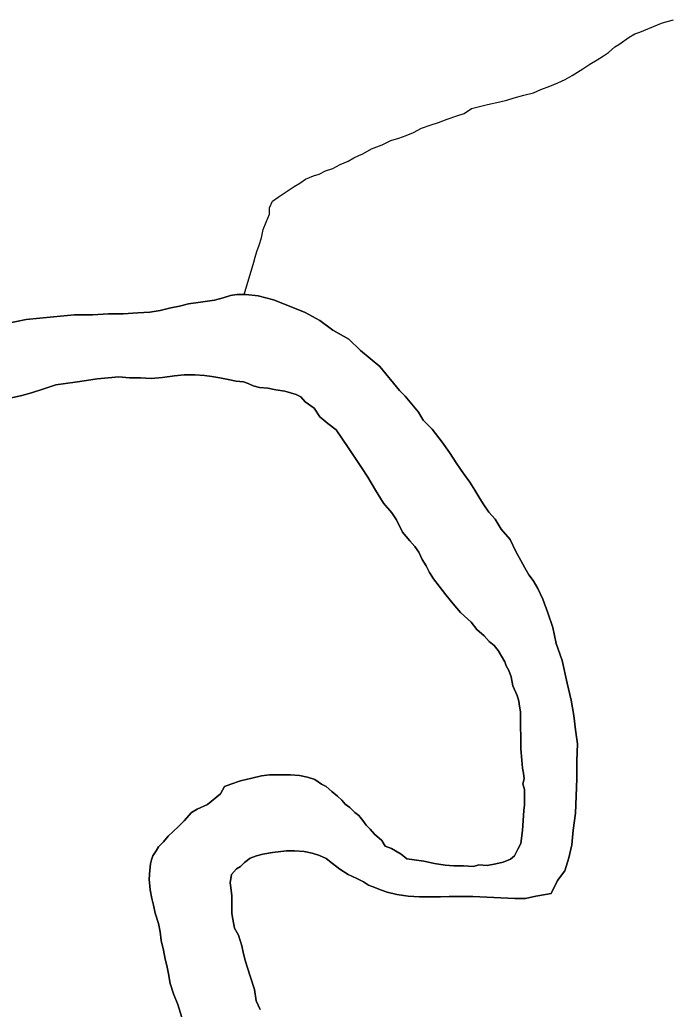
# Model space of a CAD drawing. Extents: x 2010165 to 2382125, y 1060529 to 1407316.
# Drawn here: x 2270196 to 2271806, y 1273905 to 1276362 of the extents above; entities that cross this region are included whole.
import ezdxf

# ---------------------------------------------------------------- set-up
doc = ezdxf.new("R2010")
doc.units = 0
doc.layers.add('GM_X_Major_River', color=7, linetype='Continuous')
doc.layers.add('GM_X_Minor_River', color=7, linetype='Continuous')

msp = doc.modelspace()

# ---------------------------------------------------------------- linework, layer by layer
at = {"layer": 'GM_X_Major_River'}
for points in [[(2271566.5, 1274313), (2271570.2, 1274349.2), (2271575.8, 1274391.4), (2271577.5, 1274433.6), (2271579.1, 1274477.8), (2271578.7, 1274522.1), (2271580.3, 1274564.3), (2271576, 1274598.4), (2271571.7, 1274634.5), (2271565.3, 1274672.7), (2271554.9, 1274714.8), (2271542.4, 1274771), (2271527.9, 1274813.1), (2271519.5, 1274853.2), (2271507.2, 1274889.3), (2271494.8, 1274923.4), (2271482.5, 1274949.4), (2271470.3, 1274969.4), (2271460.1, 1274983.4), (2271450, 1275001.5), (2271439.8, 1275019.5), (2271427.5, 1275041.5), (2271413.2, 1275071.6), (2271390.9, 1275097.5), (2271376.6, 1275121.6), (2271360.4, 1275139.5), (2271348.2, 1275157.5), (2271338, 1275173.5), (2271325.8, 1275193.6), (2271313.5, 1275213.6), (2271297.3, 1275235.6), (2271281, 1275259.6), (2271262.7, 1275287.6), (2271244.4, 1275313.6), (2271220, 1275345.6), (2271197.7, 1275367.5), (2271185.5, 1275387.5), (2271169.2, 1275407.5), (2271153, 1275427.5), (2271138.8, 1275441.5), (2271090.1, 1275501.5), (2271065.8, 1275521.4), (2271041.6, 1275541.3), (2271013.2, 1275569.3), (2270972.9, 1275591.1), (2270940.5, 1275615), (2270904.2, 1275634.9), (2270865.9, 1275650.7), (2270825.6, 1275666.5), (2270787.4, 1275676.3), (2270757.2, 1275680.1), (2270735.1, 1275680), (2270719.1, 1275677.8), (2270701.1, 1275671.7), (2270679, 1275665.5), (2270644.9, 1275661.3), (2270614.9, 1275657.1), (2270592.8, 1275650.9), (2270570.8, 1275646.7), (2270544.7, 1275640.5), (2270518.7, 1275636.3), (2270488.6, 1275634.1), (2270452.4, 1275631.9), (2270416.3, 1275631.6), (2270376.2, 1275629.4), (2270332, 1275629.1), (2270279.8, 1275624.7), (2270211.6, 1275618.2), (2270163.5, 1275607.9)], [(2270163.5, 1275607.9), (2270211.6, 1275618.2), (2270279.8, 1275624.7), (2270332, 1275629.1), (2270376.2, 1275629.4), (2270416.3, 1275631.6), (2270452.4, 1275631.9), (2270488.6, 1275634.1), (2270518.7, 1275636.3), (2270544.7, 1275640.5), (2270570.8, 1275646.7), (2270592.8, 1275650.9), (2270614.9, 1275657.1), (2270644.9, 1275661.3), (2270679, 1275665.5), (2270701.1, 1275671.7), (2270719.1, 1275677.8), (2270735.1, 1275680), (2270757.2, 1275680.1), (2270787.4, 1275676.3), (2270825.6, 1275666.5), (2270865.9, 1275650.7), (2270904.2, 1275634.9), (2270940.5, 1275615), (2270972.9, 1275591.1), (2271013.2, 1275569.3), (2271041.6, 1275541.3), (2271065.8, 1275521.4), (2271090.1, 1275501.5), (2271138.8, 1275441.5), (2271153, 1275427.5), (2271169.2, 1275407.5), (2271185.5, 1275387.5), (2271197.7, 1275367.5), (2271220, 1275345.6), (2271244.4, 1275313.6), (2271262.7, 1275287.6), (2271281, 1275259.6), (2271297.3, 1275235.6), (2271313.5, 1275213.6), (2271325.8, 1275193.6), (2271338, 1275173.5), (2271348.2, 1275157.5), (2271360.4, 1275139.5), (2271376.6, 1275121.6), (2271390.9, 1275097.5), (2271413.2, 1275071.6), (2271427.5, 1275041.5), (2271439.8, 1275019.5), (2271450, 1275001.5), (2271460.1, 1274983.4), (2271470.3, 1274969.4), (2271482.5, 1274949.4), (2271494.8, 1274923.4), (2271507.2, 1274889.3), (2271519.5, 1274853.2), (2271527.9, 1274813.1), (2271542.4, 1274771), (2271554.9, 1274714.8), (2271565.3, 1274672.7), (2271571.7, 1274634.5), (2271576, 1274598.4), (2271580.3, 1274564.3), (2271578.7, 1274522.1), (2271579.1, 1274477.8), (2271577.5, 1274433.6), (2271575.8, 1274391.4), (2271570.2, 1274349.2), (2271566.5, 1274313)], [(2270175.2, 1275423.1), (2270201.2, 1275429.3), (2270225.3, 1275435.5), (2270255.3, 1275445.7), (2270285.3, 1275456), (2270333.5, 1275462.3), (2270361.6, 1275466.5), (2270387.6, 1275470.7), (2270415.7, 1275472.9), (2270441.8, 1275475.1), (2270467.9, 1275473.2), (2270496, 1275473.4), (2270522.1, 1275471.6), (2270550.2, 1275473.8), (2270580.3, 1275478), (2270604.4, 1275480.2), (2270630.5, 1275480.3), (2270654.6, 1275478.5), (2270672.7, 1275476.6), (2270692.8, 1275472.7), (2270712.9, 1275468.8), (2270733, 1275464.9), (2270751.1, 1275463.1), (2270763.2, 1275459.1), (2270775.3, 1275453.2), (2270791.4, 1275449.2), (2270811.5, 1275447.4), (2270831.6, 1275443.5), (2270853.7, 1275439.6), (2270867.8, 1275435.7)], [(2270867.8, 1275435.7), (2270853.7, 1275439.6), (2270831.6, 1275443.5), (2270811.5, 1275447.4), (2270791.4, 1275449.2), (2270775.3, 1275453.2), (2270763.2, 1275459.1), (2270751.1, 1275463.1), (2270733, 1275464.9), (2270712.9, 1275468.8), (2270692.8, 1275472.7), (2270672.7, 1275476.6), (2270654.6, 1275478.5), (2270630.5, 1275480.3), (2270604.4, 1275480.2), (2270580.3, 1275478), (2270550.2, 1275473.8), (2270522.1, 1275471.6), (2270496, 1275473.4), (2270467.9, 1275473.2), (2270441.8, 1275475.1), (2270415.7, 1275472.9), (2270387.6, 1275470.7), (2270361.6, 1275466.5), (2270333.5, 1275462.3), (2270285.3, 1275456), (2270255.3, 1275445.7), (2270225.3, 1275435.5), (2270201.2, 1275429.3), (2270175.2, 1275423.1)], [(2270867.8, 1275435.7), (2270881.9, 1275431.8), (2270894, 1275425.8), (2270904.1, 1275413.8), (2270926.4, 1275397.9), (2270940.6, 1275375.9), (2270960.8, 1275359.9), (2270981.1, 1275344), (2271011.6, 1275300), (2271025.8, 1275278), (2271044.2, 1275250), (2271060.4, 1275226), (2271078.8, 1275193.9), (2271099.1, 1275161.9), (2271119.4, 1275137.9), (2271131.6, 1275119.9), (2271146, 1275089.9), (2271164.2, 1275067.9), (2271176.4, 1275053.9), (2271186.6, 1275039.9), (2271194.8, 1275021.9), (2271204.9, 1275005.9), (2271213.1, 1274989.9), (2271223.3, 1274973.8), (2271237.5, 1274955.8), (2271253.8, 1274933.9), (2271272, 1274911.9), (2271290.3, 1274889.9), (2271316.6, 1274865.9), (2271330.8, 1274848), (2271349, 1274832), (2271361.2, 1274818), (2271373.4, 1274808.1), (2271383.5, 1274796.1), (2271391.7, 1274782.1), (2271399.8, 1274768), (2271403.9, 1274758), (2271410, 1274746), (2271416.2, 1274730), (2271420.4, 1274707.9), (2271430.7, 1274683.8), (2271434.8, 1274669.8), (2271436.9, 1274657.8), (2271439.1, 1274643.7), (2271439.2, 1274629.6), (2271439.4, 1274607.5), (2271439.6, 1274579.4), (2271439.9, 1274551.3), (2271442.1, 1274523.2), (2271444.3, 1274503.1), (2271446.5, 1274491), (2271448.6, 1274477), (2271444.7, 1274464.9), (2271448.8, 1274450.9), (2271448.9, 1274436.8), (2271449, 1274424.7), (2271449.2, 1274412.7), (2271447.3, 1274398.6), (2271443.7, 1274348.3), (2271440, 1274316.2), (2271432.1, 1274302.1), (2271424.2, 1274285.9), (2271414.2, 1274277.8), (2271396.2, 1274269.7), (2271378.2, 1274265.5), (2271356.1, 1274261.4), (2271336, 1274263.2), (2271322, 1274259.1), (2271297.9, 1274261), (2271273.8, 1274260.8), (2271251.7, 1274262.7), (2271225.6, 1274266.5), (2271199.4, 1274272.4), (2271175.3, 1274276.2), (2271157.2, 1274278.1), (2271143, 1274290.1), (2271118.8, 1274304), (2271102.7, 1274309.9), (2271094.6, 1274323.9), (2271076.3, 1274339.9), (2271066.2, 1274351.9), (2271056.1, 1274361.9), (2271047.9, 1274373.9), (2271037.8, 1274385.9), (2271027.7, 1274393.8), (2271015.5, 1274405.8), (2271003.4, 1274413.8), (2270995.3, 1274423.8), (2270985.1, 1274433.8), (2270971, 1274445.7), (2270956.8, 1274457.7), (2270944.7, 1274463.6), (2270928.6, 1274475.6), (2270910.4, 1274481.5), (2270890.3, 1274485.4), (2270868.2, 1274487.2), (2270816, 1274486.9), (2270796, 1274484.7), (2270771.9, 1274478.6), (2270743.9, 1274472.3), (2270719.8, 1274464.1)], [(2270719.8, 1274464.1), (2270743.9, 1274472.3), (2270771.9, 1274478.6), (2270796, 1274484.7), (2270816, 1274486.9), (2270868.2, 1274487.2), (2270890.3, 1274485.4), (2270910.4, 1274481.5), (2270928.6, 1274475.6), (2270944.7, 1274463.6), (2270956.8, 1274457.7), (2270971, 1274445.7), (2270985.1, 1274433.8), (2270995.3, 1274423.8), (2271003.4, 1274413.8), (2271015.5, 1274405.8), (2271027.7, 1274393.8), (2271037.8, 1274385.9), (2271047.9, 1274373.9), (2271056.1, 1274361.9), (2271066.2, 1274351.9), (2271076.3, 1274339.9), (2271094.6, 1274323.9), (2271102.7, 1274309.9), (2271118.8, 1274304), (2271143, 1274290.1), (2271157.2, 1274278.1), (2271175.3, 1274276.2), (2271199.4, 1274272.4), (2271225.6, 1274266.5), (2271251.7, 1274262.7), (2271273.8, 1274260.8), (2271297.9, 1274261), (2271322, 1274259.1), (2271336, 1274263.2), (2271356.1, 1274261.4), (2271378.2, 1274265.5), (2271396.2, 1274269.7), (2271414.2, 1274277.8), (2271424.2, 1274285.9), (2271432.1, 1274302.1), (2271440, 1274316.2), (2271443.7, 1274348.3), (2271447.3, 1274398.6), (2271449.2, 1274412.7), (2271449, 1274424.7), (2271448.9, 1274436.8), (2271448.8, 1274450.9), (2271444.7, 1274464.9), (2271448.6, 1274477), (2271446.5, 1274491), (2271444.3, 1274503.1), (2271442.1, 1274523.2), (2271439.9, 1274551.3), (2271439.6, 1274579.4), (2271439.4, 1274607.5), (2271439.2, 1274629.6), (2271439.1, 1274643.7), (2271436.9, 1274657.8), (2271434.8, 1274669.8), (2271430.7, 1274683.8), (2271420.4, 1274707.9), (2271416.2, 1274730), (2271410, 1274746), (2271403.9, 1274758), (2271399.8, 1274768), (2271391.7, 1274782.1), (2271383.5, 1274796.1), (2271373.4, 1274808.1), (2271361.2, 1274818), (2271349, 1274832), (2271330.8, 1274848), (2271316.6, 1274865.9), (2271290.3, 1274889.9), (2271272, 1274911.9), (2271253.8, 1274933.9), (2271237.5, 1274955.8), (2271223.3, 1274973.8), (2271213.1, 1274989.9), (2271204.9, 1275005.9), (2271194.8, 1275021.9), (2271186.6, 1275039.9), (2271176.4, 1275053.9), (2271164.2, 1275067.9), (2271146, 1275089.9), (2271131.6, 1275119.9), (2271119.4, 1275137.9), (2271099.1, 1275161.9), (2271078.8, 1275193.9), (2271060.4, 1275226), (2271044.2, 1275250), (2271025.8, 1275278), (2271011.6, 1275300), (2270981.1, 1275344), (2270960.8, 1275359.9), (2270940.6, 1275375.9), (2270926.4, 1275397.9), (2270904.1, 1275413.8), (2270894, 1275425.8), (2270881.9, 1275431.8), (2270867.8, 1275435.7)], [(2270719.8, 1274464.1), (2270703.8, 1274458), (2270693.9, 1274439.9), (2270662.1, 1274413.5), (2270636.1, 1274401.3), (2270622.1, 1274393.2), (2270604.2, 1274372.9), (2270590.3, 1274358.8), (2270576.3, 1274346.6), (2270564.4, 1274334.5), (2270552.5, 1274320.4), (2270540.5, 1274308.2), (2270534.6, 1274298.1), (2270526.6, 1274286), (2270522.7, 1274276), (2270520.8, 1274265.9), (2270518.9, 1274249.8), (2270517.1, 1274227.7), (2270519.4, 1274201.6), (2270523.6, 1274179.5), (2270527.7, 1274163.5), (2270531.9, 1274143.4), (2270540.2, 1274117.3), (2270544.4, 1274097.3), (2270546.6, 1274075.2), (2270552.8, 1274051.1), (2270557, 1274029), (2270561.2, 1274013), (2270565.4, 1273992.9), (2270569.6, 1273968.8), (2270577.9, 1273942.8), (2270588.2, 1273916.7), (2270598.5, 1273884.6)], [(2270598.5, 1273884.6), (2270588.2, 1273916.7), (2270577.9, 1273942.8), (2270569.6, 1273968.8), (2270565.4, 1273992.9), (2270561.2, 1274013), (2270557, 1274029), (2270552.8, 1274051.1), (2270546.6, 1274075.2), (2270544.4, 1274097.3), (2270540.2, 1274117.3), (2270531.9, 1274143.4), (2270527.7, 1274163.5), (2270523.6, 1274179.5), (2270519.4, 1274201.6), (2270517.1, 1274227.7), (2270518.9, 1274249.8), (2270520.8, 1274265.9), (2270522.7, 1274276), (2270526.6, 1274286), (2270534.6, 1274298.1), (2270540.5, 1274308.2), (2270552.5, 1274320.4), (2270564.4, 1274334.5), (2270576.3, 1274346.6), (2270590.3, 1274358.8), (2270604.2, 1274372.9), (2270622.1, 1274393.2), (2270636.1, 1274401.3), (2270662.1, 1274413.5), (2270693.9, 1274439.9), (2270703.8, 1274458), (2270719.8, 1274464.1)], [(2270793.1, 1273904), (2270782.8, 1273926), (2270778.6, 1273954.1), (2270760, 1274012.3), (2270755.8, 1274026.3), (2270751.7, 1274042.4), (2270747.5, 1274062.4), (2270739.2, 1274088.5), (2270729, 1274106.5), (2270724.8, 1274128.6), (2270722.7, 1274142.6), (2270722.5, 1274160.7), (2270722.3, 1274186.8), (2270720.1, 1274206.9), (2270718, 1274219), (2270721.8, 1274239.1), (2270733.8, 1274253.2), (2270743.7, 1274259.3), (2270753.7, 1274269.4), (2270767.7, 1274279.6), (2270783.7, 1274285.7), (2270799.7, 1274289.8), (2270823.7, 1274294), (2270857.8, 1274298.3), (2270877.9, 1274298.4), (2270902, 1274296.6), (2270922.1, 1274292.7), (2270940.3, 1274286.8), (2270956.4, 1274278.8), (2270972.6, 1274266.9), (2270990.8, 1274252.9), (2271011, 1274239), (2271033.1, 1274229.1), (2271049.3, 1274221.2), (2271061.4, 1274213.2), (2271077.5, 1274207.3), (2271091.6, 1274201.3), (2271107.7, 1274195.4), (2271131.9, 1274189.6), (2271160, 1274185.7), (2271188.2, 1274183.9), (2271214.3, 1274184.1), (2271240.4, 1274184.2), (2271262.4, 1274184.4), (2271290.6, 1274184.6), (2271320.7, 1274184.8), (2271425.1, 1274179.4), (2271451.2, 1274179.6), (2271477.3, 1274185.8), (2271501.3, 1274190), (2271515.4, 1274192.1), (2271531.1, 1274224.3), (2271549, 1274248.6), (2271558.8, 1274280.8), (2271566.5, 1274313)], [(2271566.5, 1274313), (2271558.8, 1274280.8), (2271549, 1274248.6), (2271531.1, 1274224.3), (2271515.4, 1274192.1), (2271501.3, 1274190), (2271477.3, 1274185.8), (2271451.2, 1274179.6), (2271425.1, 1274179.4), (2271320.7, 1274184.8), (2271290.6, 1274184.6), (2271262.4, 1274184.4), (2271240.4, 1274184.2), (2271214.3, 1274184.1), (2271188.2, 1274183.9), (2271160, 1274185.7), (2271131.9, 1274189.6), (2271107.7, 1274195.4), (2271091.6, 1274201.3), (2271077.5, 1274207.3), (2271061.4, 1274213.2), (2271049.3, 1274221.2), (2271033.1, 1274229.1), (2271011, 1274239), (2270990.8, 1274252.9), (2270972.6, 1274266.9), (2270956.4, 1274278.8), (2270940.3, 1274286.8), (2270922.1, 1274292.7), (2270902, 1274296.6), (2270877.9, 1274298.4), (2270857.8, 1274298.3), (2270823.7, 1274294), (2270799.7, 1274289.8), (2270783.7, 1274285.7), (2270767.7, 1274279.6), (2270753.7, 1274269.4), (2270743.7, 1274259.3), (2270733.8, 1274253.2), (2270721.8, 1274239.1), (2270718, 1274219), (2270720.1, 1274206.9), (2270722.3, 1274186.8), (2270722.5, 1274160.7), (2270722.7, 1274142.6), (2270724.8, 1274128.6), (2270729, 1274106.5), (2270739.2, 1274088.5), (2270747.5, 1274062.4), (2270751.7, 1274042.4), (2270755.8, 1274026.3), (2270760, 1274012.3), (2270778.6, 1273954.1), (2270782.8, 1273926), (2270793.1, 1273904)]]:
    msp.add_lwpolyline(points, dxfattribs=at)
at = {"layer": 'GM_X_Minor_River'}
msp.add_lwpolyline([(2270752.6, 1275680.1), (2270776.6, 1275760.6), (2270780.5, 1275772.7), (2270784.4, 1275786.8), (2270790.3, 1275802.9), (2270796.1, 1275821), (2270800, 1275841.1), (2270807.8, 1275859.3), (2270815.7, 1275879.4), (2270815.5, 1275895.5), (2270823.4, 1275911.6), (2270837.4, 1275921.8), (2270877.3, 1275948.2), (2270891.3, 1275956.3), (2270905.3, 1275966.4), (2270925.3, 1275974.6), (2270939.3, 1275978.7), (2270955.3, 1275986.9), (2270973.3, 1275993), (2270991.3, 1276003.2), (2271011.3, 1276011.3), (2271025.3, 1276019.5), (2271037.3, 1276025.6), (2271047.3, 1276029.7), (2271069.2, 1276041.9), (2271095.3, 1276052.1), (2271117.3, 1276062.3), (2271137.3, 1276068.4), (2271155.3, 1276074.6), (2271173.3, 1276082.7), (2271193.3, 1276092.9), (2271217.3, 1276101.1), (2271235.3, 1276107.3), (2271257.3, 1276115.4), (2271281.4, 1276123.6), (2271299.4, 1276129.8), (2271317.3, 1276142), (2271357.4, 1276152.3), (2271387.5, 1276158.5), (2271405.5, 1276162.6), (2271423.5, 1276168.8), (2271447.5, 1276175), (2271471.6, 1276181.2), (2271489.6, 1276189.3), (2271511.6, 1276197.5), (2271531.6, 1276205.7), (2271549.6, 1276213.8), (2271567.6, 1276224), (2271593.6, 1276240.2), (2271611.5, 1276252.4), (2271629.5, 1276262.6), (2271645.5, 1276272.7), (2271657.4, 1276280.8), (2271673.4, 1276295), (2271683.4, 1276301.1), (2271709.3, 1276319.4), (2271723.3, 1276327.5), (2271735.3, 1276331.6), (2271745.3, 1276335.7), (2271769.3, 1276345.9), (2271779.3, 1276350), (2271789.3, 1276354.1), (2271803.3, 1276358.2), (2271819.4, 1276362.3)], dxfattribs=at)

doc.saveas('drawing.dxf')
